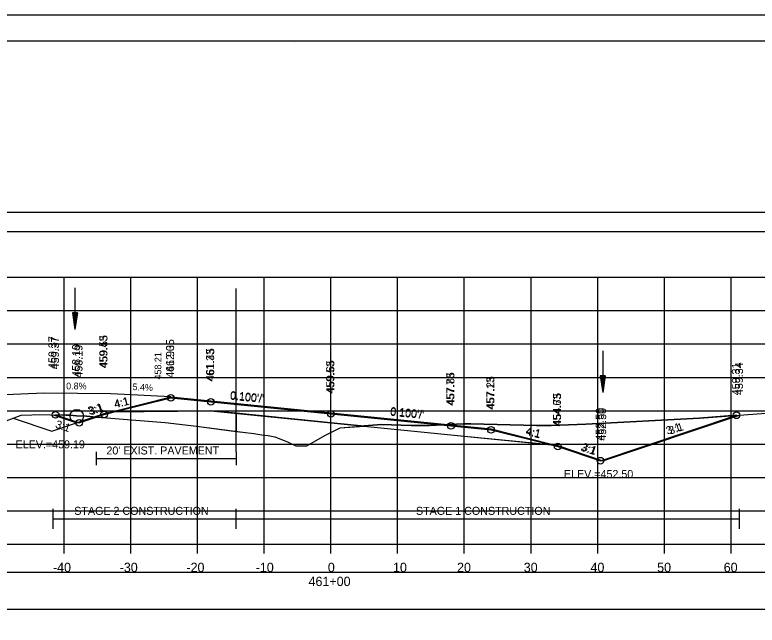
# Model space of a CAD drawing. Extents: x 1376273 to 1384221, y 378927 to 384592.
# Drawn here: x 1384010.5 to 1384121.8, y 380660.3 to 380751.8 of the extents above; entities that cross this region are included whole.
import ezdxf

# ---------------------------------------------------------------- set-up
doc = ezdxf.new("R2010")
doc.units = 0
for name, color, linetype in [('R_Alt Surface', 7, 'Continuous'), ('R_Axis', 7, 'Continuous'), ('R_Axis Annot', 7, 'Continuous'), ('R_Border', 7, 'Continuous'), ('R_Border Notes', 7, 'Continuous'), ('R_Contours', 7, 'Continuous'), ('R_Dimension', 7, 'Continuous'), ('R_Drive', 7, 'Continuous'), ('R_Exist Surface', 7, 'Continuous'), ('R_Fin Surface', 7, 'Continuous'), ('R_Grid', 7, 'Continuous'), ('R_No Plot', 7, 'Continuous'), ('R_Water', 7, 'Continuous'), ('R_Xsect Elev', 7, 'Continuous'), ('R_Xsect Slope', 7, 'Continuous'), ('T_Detection Zones', 7, 'Continuous'), ('T_Notes', 7, 'Continuous')]:
    doc.layers.add(name, color=color, linetype=linetype)

msp = doc.modelspace()

# ---------------------------------------------------------------- linework, layer by layer
at = {"layer": 'R_Alt Surface'}
for points in [[(1384025.6, 380692.35), (1384039.91, 380692.49), (1384057.91, 380690.69), (1384075.91, 380688.89), (1384090.8, 380687.4)], [(1384022.7, 380686.34), (1384022.7, 380684.34)], [(1384043.7, 380686.34), (1384043.7, 380684.34)], [(1384022.7, 380685.34), (1384043.7, 380685.34)]]:
    msp.add_lwpolyline(points, dxfattribs=at)
at = {"layer": 'R_Axis'}
for p, q in [((1383907.91, 380672.49), (1384207.91, 380672.49)), ((1384017.91, 380671.09), (1384017.91, 380672.49)), ((1384027.91, 380671.09), (1384027.91, 380672.49)), ((1384037.91, 380671.09), (1384037.91, 380672.49)), ((1384047.91, 380671.09), (1384047.91, 380672.49)), ((1384057.91, 380671.09), (1384057.91, 380672.49)), ((1384067.91, 380671.09), (1384067.91, 380672.49)), ((1384077.91, 380671.09), (1384077.91, 380672.49)), ((1384087.91, 380671.09), (1384087.91, 380672.49)), ((1384097.91, 380671.09), (1384097.91, 380672.49)), ((1384107.91, 380671.09), (1384107.91, 380672.49)), ((1384117.91, 380671.09), (1384117.91, 380672.49))]:
    msp.add_line(p, q, dxfattribs=at)
at = {"layer": 'R_Axis Annot'}
for points in [[(1383907.13, 380719.38), (1384208.93, 380719.38), (1384208.93, 380722.2), (1383907.13, 380722.2)], [(1383907.13, 380662.71), (1384208.93, 380662.71), (1384208.93, 380668.23), (1383907.13, 380668.23)]]:
    msp.add_lwpolyline(points, close=True, dxfattribs=at)
at = {"layer": 'R_Border'}
for p, q in [((1383899.91, 380747.95), (1384216.09, 380747.95)), ((1384052.43, 380747.69), (1384052.43, 380747.69)), ((1384052.43, 380747.69), (1384052.43, 380747.69))]:
    msp.add_line(p, q, dxfattribs=at)
at = {"layer": 'R_Contours'}
for p, q in [((1384039.91, 380692.49), (1384025.6, 380692.35)), ((1384043.7, 380692.11), (1384039.91, 380692.49)), ((1384057.91, 380690.69), (1384043.7, 380692.11)), ((1384043.7, 380692.11), (1384043.7, 380689.39)), ((1384043.7, 380689.39), (1384043.7, 380692.11)), ((1384062.9, 380690.19), (1384057.91, 380690.69)), ((1384062.91, 380690.19), (1384075.91, 380688.89)), ((1384075.91, 380688.89), (1384090.8, 380687.4))]:
    msp.add_line(p, q, dxfattribs=at)
for points in [[(1384022.74, 380691.54), (1384021.26, 380691.65), (1384020.82, 380691.68), (1384019.79, 380691.73), (1384018.82, 380691.8), (1384018.76, 380691.8), (1384018.25, 380691.84), (1384016.65, 380691.86)], [(1384016.65, 380691.86), (1384019.03, 380691.07), (1384020.08, 380690.72)], [(1384025.6, 380692.35), (1384023.91, 380691.93), (1384022.74, 380691.54)], [(1384020.08, 380690.72), (1384020.18, 380690.68), (1384022.74, 380691.54)], [(1384022.74, 380691.54), (1384024.27, 380691.42), (1384033.09, 380690.71), (1384037.74, 380690.15), (1384043.7, 380689.39)], [(1384118.72, 380691.8), (1384113.16, 380691.39), (1384096.11, 380690.45), (1384090.92, 380690.26), (1384088.73, 380690.28), (1384078.9, 380690.52), (1384078.32, 380690.54), (1384078.25, 380690.53), (1384077.75, 380690.51), (1384074.67, 380690.35), (1384072.69, 380690.25), (1384072.15, 380690.25), (1384069.93, 380690.28), (1384065.48, 380690.41), (1384062.91, 380690.2)], [(1384090.8, 380687.4), (1384091.91, 380687.13), (1384098.31, 380684.99), (1384118.72, 380691.8)], [(1384043.7, 380689.39), (1384044.7, 380689.27), (1384046.35, 380689.05), (1384047.56, 380688.89), (1384048.52, 380688.77), (1384049.53, 380688.55), (1384051.39, 380687.81), (1384052.67, 380687.22), (1384053.37, 380687.24), (1384054.28, 380687.21), (1384057.02, 380688.78), (1384059.28, 380689.91), (1384062.9, 380690.19)], [(1384062.91, 380690.2), (1384062.91, 380690.19)]]:
    msp.add_lwpolyline(points, dxfattribs=at)
at = {"layer": 'R_Dimension'}
for p, q in [((1384016.27, 380674.77), (1384016.27, 380677.77)), ((1384043.7, 380674.77), (1384043.7, 380677.77)), ((1384119.18, 380674.77), (1384119.18, 380677.77)), ((1384016.27, 380676.27), (1384119.18, 380676.27))]:
    msp.add_line(p, q, dxfattribs=at)
at = {"layer": 'R_Drive'}
for p, q in [((1384014.92, 380695.11), (1383988.58, 380694.1)), ((1384024.92, 380695.03), (1384014.92, 380695.11)), ((1384033.91, 380694.55), (1384024.92, 380695.03))]:
    msp.add_line(p, q, dxfattribs=at)
at = {"layer": 'R_Exist Surface'}
msp.add_lwpolyline([(1384008.57, 380690.74), (1384011.5, 380691.8), (1384013.09, 380691.86), (1384013.54, 380691.91), (1384018.25, 380691.84), (1384018.76, 380691.8), (1384019.79, 380691.73), (1384021.26, 380691.65), (1384024.27, 380691.42), (1384033.09, 380690.71), (1384037.74, 380690.15), (1384044.7, 380689.27), (1384046.35, 380689.05), (1384047.56, 380688.89), (1384048.52, 380688.77), (1384049.53, 380688.55), (1384051.39, 380687.81), (1384052.67, 380687.22), (1384053.37, 380687.24), (1384054.28, 380687.21), (1384057.02, 380688.78), (1384059.28, 380689.91), (1384062.91, 380690.2), (1384065.48, 380690.41), (1384069.93, 380690.28), (1384072.15, 380690.25), (1384072.69, 380690.25), (1384077.75, 380690.51), (1384078.25, 380690.53), (1384078.32, 380690.54), (1384078.9, 380690.52), (1384088.73, 380690.28), (1384090.92, 380690.26), (1384096.11, 380690.45), (1384113.16, 380691.39), (1384125.8, 380692.32)], dxfattribs=at)
at = {"layer": 'R_Fin Surface'}
msp.add_lwpolyline([(1384016.65, 380691.86), (1384020.18, 380690.68), (1384023.91, 380691.93), (1384025.6, 380692.35), (1384033.91, 380694.43), (1384039.91, 380693.83), (1384057.91, 380692.03), (1384075.91, 380690.23), (1384081.91, 380689.63), (1384090.8, 380687.4), (1384091.91, 380687.13), (1384098.31, 380684.99), (1384118.72, 380691.8)], dxfattribs=at)
at = {"layer": 'R_Grid'}
for p, q in [((1383907.91, 380712.49), (1384207.91, 380712.49)), ((1384017.91, 380672.49), (1384017.91, 380712.49)), ((1384027.91, 380672.49), (1384027.91, 380712.49)), ((1384037.91, 380672.49), (1384037.91, 380712.49)), ((1384047.91, 380672.49), (1384047.91, 380712.49)), ((1384057.91, 380672.49), (1384057.91, 380712.49)), ((1384067.91, 380672.49), (1384067.91, 380712.49)), ((1384077.91, 380672.49), (1384077.91, 380712.49)), ((1384087.91, 380672.49), (1384087.91, 380712.49)), ((1384097.91, 380672.49), (1384097.91, 380712.49)), ((1384107.91, 380672.49), (1384107.91, 380712.49)), ((1384117.91, 380672.49), (1384117.91, 380712.49)), ((1383907.91, 380707.49), (1384207.91, 380707.49)), ((1383907.91, 380702.49), (1384207.91, 380702.49)), ((1383907.91, 380697.49), (1384207.91, 380697.49)), ((1383907.91, 380692.49), (1384207.91, 380692.49)), ((1383907.91, 380687.49), (1384207.91, 380687.49)), ((1383907.91, 380682.49), (1384207.91, 380682.49)), ((1383907.91, 380677.49), (1384207.91, 380677.49)), ((1383907.91, 380672.49), (1384207.91, 380672.49))]:
    msp.add_line(p, q, dxfattribs=at)
at = {"layer": 'R_No Plot'}
msp.add_line((1383887.51, 380751.85), (1384220.84, 380751.85), dxfattribs=at)
for points in [[(1383887.5, 380751.85), (1384220.84, 380751.85), (1384220.84, 380538.51), (1383887.5, 380538.51)], [(1384133.83, 380747.95), (1384133.83, 380738.07), (1384169.56, 380738.07), (1384169.56, 380735.15), (1384192.76, 380735.15), (1384192.76, 380710.82), (1384216.09, 380710.82), (1384216.09, 380542.49), (1383899.91, 380542.49), (1383899.91, 380747.95)]]:
    msp.add_lwpolyline(points, close=True, dxfattribs=at)
for points in [[(1384016.27, 380691.87), (1384019.82, 380690.68), (1384023.91, 380692.05), (1384025.62, 380692.47), (1384033.91, 380694.55), (1384039.91, 380693.95), (1384057.91, 380692.15), (1384075.91, 380690.35), (1384081.91, 380689.75), (1384090.77, 380687.53), (1384091.91, 380687.25), (1384098.67, 380684.99), (1384119.18, 380691.83)], [(1384024.91, 380692.3), (1384039.91, 380692.45), (1384057.91, 380690.65), (1384075.91, 380688.85), (1384091.91, 380687.25)]]:
    msp.add_lwpolyline(points, dxfattribs=at)
for centre in [(1384033.91, 380694.43), (1384039.91, 380693.83), (1384016.65, 380691.86), (1384023.91, 380691.93), (1384057.91, 380692.03), (1384118.72, 380691.8), (1384020.18, 380690.68), (1384020.18, 380690.68), (1384075.91, 380690.23), (1384081.91, 380689.63), (1384091.91, 380687.13), (1384098.31, 380684.99), (1384098.31, 380684.99)]:
    msp.add_circle(centre, 0.5, dxfattribs=at)
at = {"layer": 'R_Water'}
for p, q in [((1384019.55, 380710.91), (1384019.55, 380704.66)), ((1384019.17, 380707.16), (1384019.55, 380704.66)), ((1384019.92, 380707.16), (1384019.17, 380707.16)), ((1384019.24, 380707.16), (1384019.55, 380705.08)), ((1384019.3, 380707.16), (1384019.55, 380705.51)), ((1384019.36, 380707.16), (1384019.55, 380705.92)), ((1384019.43, 380707.16), (1384019.55, 380706.35)), ((1384019.49, 380707.16), (1384019.55, 380706.76)), ((1384019.92, 380707.16), (1384019.55, 380704.66)), ((1384019.67, 380707.16), (1384019.55, 380706.35)), ((1384019.8, 380707.16), (1384019.55, 380705.51)), ((1384019.86, 380707.16), (1384019.55, 380705.08)), ((1384019.73, 380707.16), (1384019.55, 380705.92)), ((1384019.61, 380707.16), (1384019.55, 380706.76)), ((1384098.66, 380701.46), (1384098.66, 380695.21)), ((1384098.28, 380697.71), (1384098.66, 380695.21)), ((1384099.03, 380697.71), (1384098.28, 380697.71)), ((1384098.34, 380697.71), (1384098.66, 380695.63)), ((1384098.41, 380697.71), (1384098.66, 380696.06)), ((1384098.47, 380697.71), (1384098.66, 380696.47)), ((1384098.53, 380697.71), (1384098.66, 380696.9)), ((1384098.6, 380697.71), (1384098.66, 380697.32)), ((1384099.03, 380697.71), (1384098.66, 380695.21)), ((1384098.78, 380697.71), (1384098.66, 380696.9)), ((1384098.9, 380697.71), (1384098.66, 380696.06)), ((1384098.97, 380697.71), (1384098.66, 380695.63)), ((1384098.84, 380697.71), (1384098.66, 380696.47)), ((1384098.71, 380697.71), (1384098.66, 380697.32))]:
    msp.add_line(p, q, dxfattribs=at)
msp.add_circle((1384019.82, 380691.68), 1, dxfattribs=at)
at = {"layer": 'T_Detection Zones'}
msp.add_line((1384043.7, 380686.34), (1384043.7, 380710.8), dxfattribs=at)
at = {"layer": 'T_Notes'}
for p, q in [((1384014.92, 380695.11), (1383988.58, 380694.1)), ((1384024.92, 380695.03), (1384014.92, 380695.11)), ((1384033.91, 380694.55), (1384024.92, 380695.03))]:
    msp.add_line(p, q, dxfattribs=at)
for points in [[(1384023.91, 380692.05), (1384025.62, 380692.47), (1384033.91, 380694.55)], [(1384010.3, 380691.36), (1384016.08, 380689.44), (1384022.44, 380691.56), (1384023.91, 380692.05)]]:
    msp.add_lwpolyline(points, dxfattribs=at)

# ---------------------------------------------------------------- texts
at = {"layer": 'R_Alt Surface'}
msp.add_text("20' EXIST. PAVEMENT", height=1.2, dxfattribs=at).set_placement((1384024.26, 380685.92))
at = {"layer": 'R_Axis Annot'}
for s, p in [('-40', (1384016.25, 380668.29)), ('-30', (1384026.25, 380668.29)), ('-20', (1384036.25, 380668.29)), ('-10', (1384046.64, 380668.29)), ('0', (1384057.45, 380668.29)), ('10', (1384067.22, 380668.29)), ('20', (1384076.82, 380668.29)), ('30', (1384086.82, 380668.29)), ('40', (1384096.82, 380668.29)), ('50', (1384106.82, 380668.29)), ('60', (1384116.79, 380668.29)), ('461+00', (1384054.56, 380666.19))]:
    msp.add_text(s, height=1.4, dxfattribs=at).set_placement(p)
at = {"layer": 'R_Border Notes'}
for s, p in [('ELEV.=459.19', (1384010.64, 380686.84)), ('ELEV.=452.50', (1384092.84, 380682.39))]:
    msp.add_text(s, height=1.2, dxfattribs=at).set_placement(p)
at = {"layer": 'R_Dimension'}
for s, p in [('STAGE 2 CONSTRUCTION', (1384019.44, 380676.87)), ('STAGE 1 CONSTRUCTION', (1384070.66, 380676.87))]:
    msp.add_text(s, height=1.2, dxfattribs=at).set_placement(p)
at = {"layer": 'R_Drive'}
for s, rotation, p in [('0.8%', 359.5575, (1384018.23, 380695.7)), ('5.4%', 356.9234, (1384028.16, 380695.59))]:
    msp.add_text(s, height=1, rotation=rotation, dxfattribs=at).set_placement(p)
at = {"layer": 'R_No Plot'}
for s, rotation, p in [('459.37', 90, (1384016.77, 380698.75)), ('459.55', 90, (1384024.41, 380698.93)), ('462.05', 90, (1384034.41, 380698.3)), ('458.19', 90, (1384020.32, 380697.57)), ('458.19', 90, (1384020.32, 380697.57)), ('461.45', 90, (1384040.41, 380696.95)), ('459.65', 90, (1384058.41, 380695.15)), ('459.34', 90, (1384119.68, 380694.83)), ('457.85', 90, (1384076.41, 380693.35)), ('457.25', 90, (1384082.41, 380692.75)), ("0.100'/'", 354.2894, (1384042.76, 380694.26)), ('4:1', 14.0362, (1384025.56, 380692.87)), ('454.75', 90, (1384092.41, 380690.25)), ('3:1', 18.4349, (1384021.7, 380691.84)), ("0.100'/'", 354.2894, (1384066.76, 380691.86)), ('452.50', 90, (1384099.17, 380687.99)), ('3:1', 341.5651, (1384016.51, 380689.97)), ('4:1', 345.9638, (1384087.03, 380688.98)), ('3:1', 18.4349, (1384108.77, 380688.89)), ('3:1', 341.5651, (1384095.44, 380686.59))]:
    msp.add_text(s, height=1.2, rotation=rotation, dxfattribs=at).set_placement(p)
at = {"layer": 'R_Xsect Elev'}
for s, height, p in [('459.37', 1.2, (1384017.15, 380698.69)), ('459.43', 1.2, (1384024.41, 380698.84)), ('458.19', 1.2, (1384020.68, 380697.44)), ('461.93', 1.2, (1384034.41, 380697.43)), ('458.21', 1, (1384032.48, 380697.17)), ('461.33', 1.2, (1384040.41, 380696.83)), ('459.53', 1.2, (1384058.41, 380695.03)), ('459.31', 1.2, (1384119.22, 380694.8)), ('457.73', 1.2, (1384076.41, 380693.23)), ('457.13', 1.2, (1384082.41, 380692.63)), ('454.63', 1.2, (1384092.41, 380690.13)), ('452.50', 1.2, (1384098.81, 380687.99))]:
    msp.add_text(s, height=height, rotation=90, dxfattribs=at).set_placement(p)
at = {"layer": 'R_Xsect Slope'}
for s, rotation, p in [("0.100'/'", 354.2894, (1384042.76, 380694.14)), ('4:1', 14.0362, (1384025.62, 380692.87)), ('3:1', 18.4349, (1384021.88, 380691.78)), ("0.100'/'", 354.2894, (1384066.76, 380691.74)), ('3:1', 341.5651, (1384016.51, 380689.97)), ('4:1', 345.9638, (1384087.03, 380688.86)), ('3:1', 18.4349, (1384108.36, 380688.87)), ('3:1', 341.5651, (1384095.26, 380686.53))]:
    msp.add_text(s, height=1.2, rotation=rotation, dxfattribs=at).set_placement(p)

doc.saveas('drawing.dxf')
